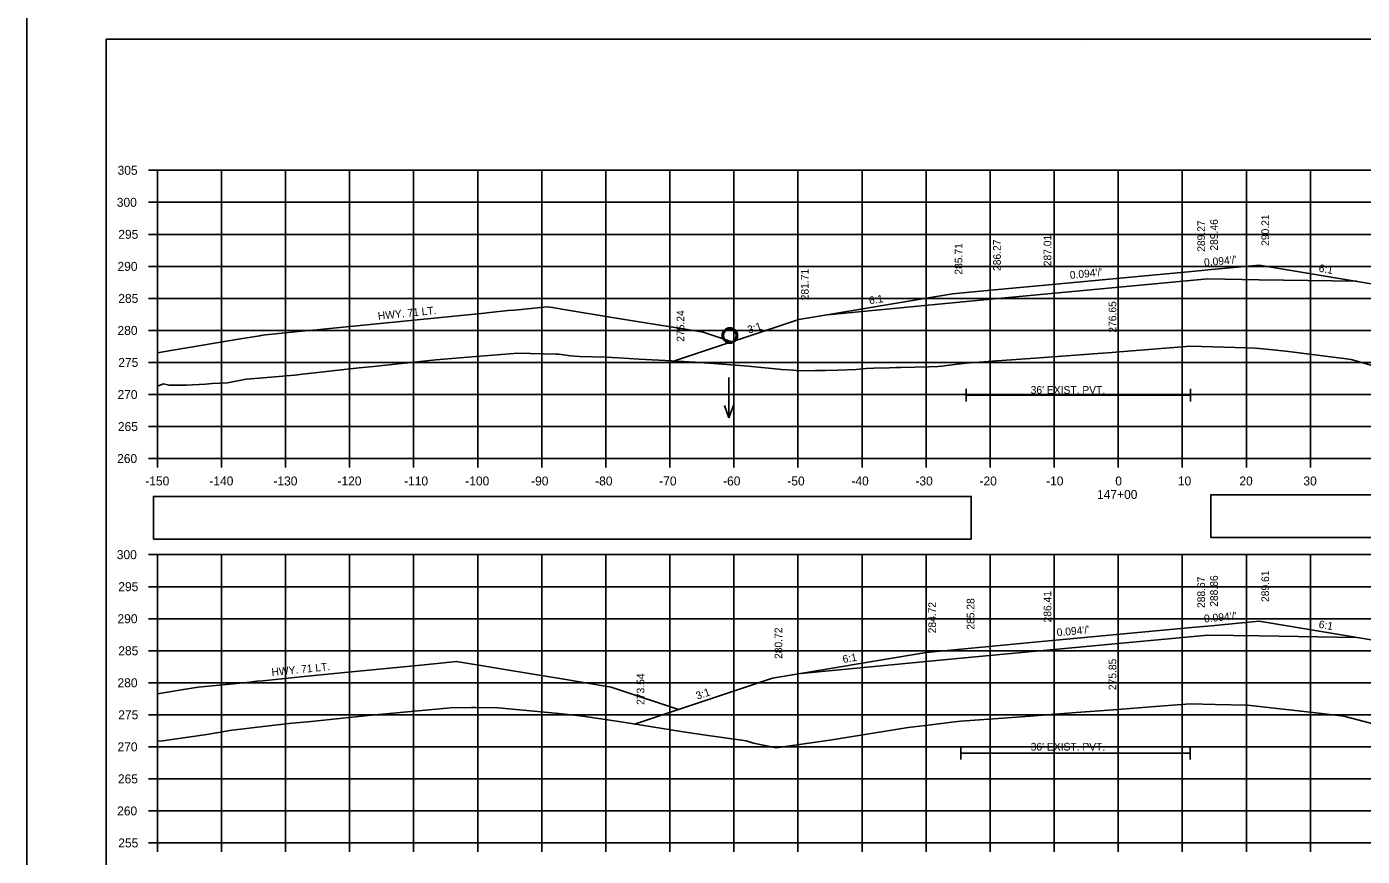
# Model space of a CAD drawing. Extents: x 285 to 4233, y -659 to 3710.
# Drawn here: x 2389.1 to 2597.6, y 3044.8 to 3174.3 of the extents above; entities that cross this region are included whole.
import ezdxf

# ---------------------------------------------------------------- set-up
doc = ezdxf.new("R2010")
doc.units = 0
for name, color, linetype in [('R_Alt Surface', 7, 'Continuous'), ('R_Axis', 7, 'Continuous'), ('R_Axis Annot', 7, 'Continuous'), ('R_Border', 7, 'Continuous'), ('R_Exist Surface', 7, 'Continuous'), ('R_Fin Surface', 7, 'Continuous'), ('R_Grid', 7, 'Continuous'), ('R_No Plot', 7, 'Continuous'), ('R_Water', 7, 'Continuous'), ('R_Water Annot', 7, 'Continuous'), ('R_Xsect Elev', 7, 'Continuous'), ('R_Xsect Slope', 7, 'Continuous')]:
    doc.layers.add(name, color=color, linetype=linetype)

msp = doc.modelspace()

# ---------------------------------------------------------------- linework, layer by layer
at = {"layer": 'R_Alt Surface'}
for points in [[(2514.12, 3129.34), (2533.62, 3131.18), (2539.62, 3131.74), (2539.62, 3131.74), (2573.5, 3134.92), (2581.5, 3134.8), (2596.74, 3134.55)], [(2514.12, 3129.34), (2533.62, 3131.18), (2539.62, 3131.74), (2539.62, 3131.74), (2573.5, 3134.92), (2581.5, 3134.8), (2596.74, 3134.55)], [(2514.12, 3129.34), (2533.62, 3131.18), (2539.62, 3131.74), (2539.62, 3131.74), (2573.5, 3134.92), (2581.5, 3134.8), (2596.74, 3134.55)], [(2535.74, 3117.77), (2535.74, 3115.77)], [(2570.76, 3117.77), (2570.76, 3115.77)], [(2535.74, 3116.77), (2570.76, 3116.77)], [(2510.01, 3073.35), (2529.5, 3075.19), (2535.5, 3075.75), (2535.5, 3075.75), (2573.5, 3079.32), (2581.5, 3079.2), (2596.74, 3078.95)], [(2510.01, 3073.35), (2529.5, 3075.19), (2535.5, 3075.75), (2535.5, 3075.75), (2573.5, 3079.32), (2581.5, 3079.2), (2596.74, 3078.95)], [(2510.01, 3073.35), (2529.5, 3075.19), (2535.5, 3075.75), (2535.5, 3075.75), (2573.5, 3079.32), (2581.5, 3079.2), (2596.74, 3078.95)], [(2534.95, 3061.91), (2534.95, 3059.91)], [(2534.95, 3060.91), (2570.73, 3060.91)], [(2570.73, 3061.91), (2570.73, 3059.91)]]:
    msp.add_lwpolyline(points, dxfattribs=at)
at = {"layer": 'R_Axis'}
for p, q in [((2408.1, 3151.88), (2409.5, 3151.88)), ((2409.5, 3106.88), (2409.5, 3151.88)), ((2408.1, 3146.88), (2409.5, 3146.88)), ((2408.1, 3141.88), (2409.5, 3141.88)), ((2408.1, 3136.88), (2409.5, 3136.88)), ((2408.1, 3131.88), (2409.5, 3131.88)), ((2408.1, 3126.88), (2409.5, 3126.88)), ((2408.1, 3121.88), (2409.5, 3121.88)), ((2408.1, 3116.88), (2409.5, 3116.88)), ((2408.1, 3111.88), (2409.5, 3111.88)), ((2408.1, 3106.88), (2409.5, 3106.88)), ((2409.5, 3106.88), (2709.5, 3106.88)), ((2409.5, 3105.48), (2409.5, 3106.88)), ((2419.5, 3105.48), (2419.5, 3106.88)), ((2429.5, 3105.48), (2429.5, 3106.88)), ((2439.5, 3105.48), (2439.5, 3106.88)), ((2449.5, 3105.48), (2449.5, 3106.88)), ((2459.5, 3105.48), (2459.5, 3106.88)), ((2469.5, 3105.48), (2469.5, 3106.88)), ((2479.5, 3105.48), (2479.5, 3106.88)), ((2489.5, 3105.48), (2489.5, 3106.88)), ((2499.5, 3105.48), (2499.5, 3106.88)), ((2509.5, 3105.48), (2509.5, 3106.88)), ((2519.5, 3105.48), (2519.5, 3106.88)), ((2529.5, 3105.48), (2529.5, 3106.88)), ((2539.5, 3105.48), (2539.5, 3106.88)), ((2549.5, 3105.48), (2549.5, 3106.88)), ((2559.5, 3105.48), (2559.5, 3106.88)), ((2569.5, 3105.48), (2569.5, 3106.88)), ((2579.5, 3105.48), (2579.5, 3106.88)), ((2589.5, 3105.48), (2589.5, 3106.88)), ((2408.1, 3091.88), (2409.5, 3091.88)), ((2409.5, 3046.88), (2409.5, 3091.88)), ((2408.1, 3086.88), (2409.5, 3086.88)), ((2408.1, 3081.88), (2409.5, 3081.88)), ((2408.1, 3076.88), (2409.5, 3076.88)), ((2408.1, 3071.88), (2409.5, 3071.88)), ((2408.1, 3066.88), (2409.5, 3066.88)), ((2408.1, 3061.88), (2409.5, 3061.88)), ((2408.1, 3056.88), (2409.5, 3056.88)), ((2408.1, 3051.88), (2409.5, 3051.88)), ((2408.1, 3046.88), (2409.5, 3046.88)), ((2409.5, 3046.88), (2709.5, 3046.88)), ((2409.5, 3045.48), (2409.5, 3046.88)), ((2419.5, 3045.48), (2419.5, 3046.88)), ((2429.5, 3045.48), (2429.5, 3046.88)), ((2439.5, 3045.48), (2439.5, 3046.88)), ((2449.5, 3045.48), (2449.5, 3046.88)), ((2459.5, 3045.48), (2459.5, 3046.88)), ((2469.5, 3045.48), (2469.5, 3046.88)), ((2479.5, 3045.48), (2479.5, 3046.88)), ((2489.5, 3045.48), (2489.5, 3046.88)), ((2499.5, 3045.48), (2499.5, 3046.88)), ((2509.5, 3045.48), (2509.5, 3046.88)), ((2519.5, 3045.48), (2519.5, 3046.88)), ((2529.5, 3045.48), (2529.5, 3046.88)), ((2539.5, 3045.48), (2539.5, 3046.88)), ((2549.5, 3045.48), (2549.5, 3046.88)), ((2559.5, 3045.48), (2559.5, 3046.88)), ((2569.5, 3045.48), (2569.5, 3046.88)), ((2579.5, 3045.48), (2579.5, 3046.88)), ((2589.5, 3045.48), (2589.5, 3046.88))]:
    msp.add_line(p, q, dxfattribs=at)
at = {"layer": 'R_Axis Annot'}
for points in [[(2408.87, 3094.32), (2536.56, 3094.32), (2536.56, 3100.97), (2408.87, 3100.97)], [(2573.96, 3094.57), (2714.32, 3094.57), (2714.32, 3101.22), (2573.96, 3101.22)]]:
    msp.add_lwpolyline(points, close=True, dxfattribs=at)
at = {"layer": 'R_Border'}
for p, q in [((2401.5, 3172.34), (2717.68, 3172.34)), ((2401.5, 2966.88), (2401.5, 3172.34)), ((2554.02, 3172.08), (2554.02, 3172.08)), ((2554.02, 3172.08), (2554.02, 3172.08))]:
    msp.add_line(p, q, dxfattribs=at)
at = {"layer": 'R_Exist Surface'}
for points in [[(2409.5, 3118.17), (2410.45, 3118.54), (2411.32, 3118.32), (2413.98, 3118.33), (2417.01, 3118.51), (2418.04, 3118.6), (2420.43, 3118.7), (2423.33, 3119.25), (2425.38, 3119.45), (2430.27, 3119.84), (2430.95, 3119.9), (2432.15, 3120.04), (2441.01, 3121.03), (2443.21, 3121.26), (2452.95, 3122.28), (2457.95, 3122.71), (2465.78, 3123.34), (2471.72, 3123.18), (2472.15, 3123.18), (2473.98, 3122.93), (2475.39, 3122.82), (2479.53, 3122.7), (2481.47, 3122.6), (2484.69, 3122.41), (2489.8, 3122.14), (2493.45, 3121.95), (2497.73, 3121.6), (2501.78, 3121.29), (2502.26, 3121.26), (2506.47, 3120.82), (2506.87, 3120.79), (2508.8, 3120.66), (2509.62, 3120.6), (2512.26, 3120.64), (2513.83, 3120.62), (2515.74, 3120.66), (2518.57, 3120.77), (2520.14, 3120.93), (2521.37, 3120.97), (2523.8, 3121.04), (2524.84, 3121.08), (2525.55, 3121.08), (2529.94, 3121.19), (2531.4, 3121.26), (2532.02, 3121.32), (2532.71, 3121.39), (2533.2, 3121.45), (2533.92, 3121.54), (2535.74, 3121.77), (2540.57, 3122.11), (2542.84, 3122.28), (2546.47, 3122.53), (2557.06, 3123.34), (2558.56, 3123.46), (2559.68, 3123.54), (2570.76, 3124.4), (2579.46, 3124.16), (2580.9, 3124.11), (2581.56, 3124.06), (2583.11, 3123.89), (2585.64, 3123.66), (2594.29, 3122.53), (2595.85, 3122.33), (2599.14, 3121.39)], [(2409.5, 3062.76), (2410.33, 3062.84), (2411.41, 3062.99), (2417.19, 3063.81), (2420.22, 3064.34), (2420.77, 3064.44), (2427.79, 3065.24), (2430.52, 3065.55), (2433.5, 3065.86), (2442.41, 3066.77), (2450.23, 3067.48), (2455.28, 3067.95), (2458.53, 3068.02), (2458.89, 3068.02), (2459.22, 3068.02), (2462.69, 3067.98), (2472.17, 3067.08), (2475.9, 3066.69), (2482.19, 3065.71), (2491.25, 3064.26), (2494.74, 3063.77), (2501.42, 3062.8), (2502.54, 3062.45), (2506.08, 3061.7), (2514.46, 3062.91), (2526.7, 3064.88), (2530.23, 3065.34), (2532.32, 3065.58), (2533.93, 3065.78), (2534.95, 3065.91), (2542.93, 3066.47), (2546.42, 3066.74), (2552.95, 3067.24), (2558.77, 3067.68), (2563.98, 3068.07), (2570.73, 3068.59), (2574.65, 3068.51), (2579.68, 3068.4), (2590.35, 3067.2), (2594.7, 3066.66), (2600.08, 3065.26)]]:
    msp.add_lwpolyline(points, dxfattribs=at)
at = {"layer": 'R_Fin Surface'}
for points in [[(2490.21, 3122.12), (2509.62, 3128.59), (2533.62, 3132.59), (2539.62, 3133.16), (2547.5, 3133.9), (2571.5, 3136.15), (2573.5, 3136.34), (2581.5, 3137.09), (2601.5, 3133.76), (2646.36, 3118.81)], [(2409.5, 3123.4), (2411.58, 3123.75), (2422.79, 3125.6), (2425.5, 3126.05), (2425.62, 3126.07), (2426.38, 3126.2), (2433.1, 3126.87), (2434.43, 3127), (2434.83, 3127.04), (2436.44, 3127.2), (2448.51, 3128.4), (2460.58, 3129.6), (2461.37, 3129.68), (2464.28, 3129.97), (2465.24, 3130.06), (2470.37, 3130.57), (2471.2, 3130.44), (2472.93, 3130.16), (2480.47, 3128.92), (2486.01, 3128.01), (2491.24, 3127.16), (2494.7, 3126.59), (2497.83, 3125.56), (2499.19, 3125.12)], [(2483.97, 3065.43), (2505.5, 3072.6), (2529.5, 3076.6), (2535.5, 3077.17), (2547.5, 3078.3), (2571.5, 3080.55), (2573.5, 3080.74), (2581.5, 3081.49), (2601.5, 3078.16), (2641.71, 3064.76)], [(2409.5, 3070.15), (2413.58, 3070.82), (2415.87, 3071.2), (2421.34, 3071.74), (2423.93, 3072), (2425, 3072.11), (2425.95, 3072.2), (2431.91, 3072.79), (2438.17, 3073.41), (2450.12, 3074.6), (2453.16, 3074.9), (2456.17, 3075.2), (2468.76, 3073.12), (2472.65, 3072.47), (2480.33, 3071.2), (2481.25, 3070.9), (2490.85, 3067.72)]]:
    msp.add_lwpolyline(points, dxfattribs=at)
at = {"layer": 'R_Grid'}
for p, q in [((2409.5, 3151.88), (2709.5, 3151.88)), ((2409.5, 3106.88), (2409.5, 3151.88)), ((2419.5, 3106.88), (2419.5, 3151.88)), ((2429.5, 3106.88), (2429.5, 3151.88)), ((2439.5, 3106.88), (2439.5, 3151.88)), ((2449.5, 3106.88), (2449.5, 3151.88)), ((2459.5, 3106.88), (2459.5, 3151.88)), ((2469.5, 3106.88), (2469.5, 3151.88)), ((2479.5, 3106.88), (2479.5, 3151.88)), ((2489.5, 3106.88), (2489.5, 3151.88)), ((2499.5, 3106.88), (2499.5, 3151.88)), ((2509.5, 3106.88), (2509.5, 3151.88)), ((2519.5, 3106.88), (2519.5, 3151.88)), ((2529.5, 3106.88), (2529.5, 3151.88)), ((2539.5, 3106.88), (2539.5, 3151.88)), ((2549.5, 3106.88), (2549.5, 3151.88)), ((2559.5, 3106.88), (2559.5, 3151.88)), ((2569.5, 3106.88), (2569.5, 3151.88)), ((2579.5, 3106.88), (2579.5, 3151.88)), ((2589.5, 3106.88), (2589.5, 3151.88)), ((2409.5, 3146.88), (2709.5, 3146.88)), ((2409.5, 3141.88), (2709.5, 3141.88)), ((2409.5, 3136.88), (2709.5, 3136.88)), ((2409.5, 3131.88), (2709.5, 3131.88)), ((2409.5, 3126.88), (2709.5, 3126.88)), ((2409.5, 3121.88), (2709.5, 3121.88)), ((2409.5, 3116.88), (2709.5, 3116.88)), ((2409.5, 3111.88), (2709.5, 3111.88)), ((2409.5, 3106.88), (2709.5, 3106.88)), ((2409.5, 3091.88), (2709.5, 3091.88)), ((2409.5, 3046.88), (2409.5, 3091.88)), ((2419.5, 3046.88), (2419.5, 3091.88)), ((2429.5, 3046.88), (2429.5, 3091.88)), ((2439.5, 3046.88), (2439.5, 3091.88)), ((2449.5, 3046.88), (2449.5, 3091.88)), ((2459.5, 3046.88), (2459.5, 3091.88)), ((2469.5, 3046.88), (2469.5, 3091.88)), ((2479.5, 3046.88), (2479.5, 3091.88)), ((2489.5, 3046.88), (2489.5, 3091.88)), ((2499.5, 3046.88), (2499.5, 3091.88)), ((2509.5, 3046.88), (2509.5, 3091.88)), ((2519.5, 3046.88), (2519.5, 3091.88)), ((2529.5, 3046.88), (2529.5, 3091.88)), ((2539.5, 3046.88), (2539.5, 3091.88)), ((2549.5, 3046.88), (2549.5, 3091.88)), ((2559.5, 3046.88), (2559.5, 3091.88)), ((2569.5, 3046.88), (2569.5, 3091.88)), ((2579.5, 3046.88), (2579.5, 3091.88)), ((2589.5, 3046.88), (2589.5, 3091.88)), ((2409.5, 3086.88), (2709.5, 3086.88)), ((2409.5, 3081.88), (2709.5, 3081.88)), ((2409.5, 3076.88), (2709.5, 3076.88)), ((2409.5, 3071.88), (2709.5, 3071.88)), ((2409.5, 3066.88), (2709.5, 3066.88)), ((2409.5, 3061.88), (2709.5, 3061.88)), ((2409.5, 3056.88), (2709.5, 3056.88)), ((2409.5, 3051.88), (2709.5, 3051.88)), ((2409.5, 3046.88), (2709.5, 3046.88))]:
    msp.add_line(p, q, dxfattribs=at)
at = {"layer": 'R_No Plot'}
for points in [[(2389.09, 3176.24), (2722.43, 3176.24), (2722.43, 2962.9), (2389.09, 2962.9)], [(2635.42, 3172.34), (2655.04, 3172.34), (2655.04, 3162.46), (2671.15, 3162.46), (2694.35, 3162.46), (2694.47, 3134.31), (2717.68, 3134.31), (2717.68, 2966.88), (2401.5, 2966.88), (2401.5, 3172.34)]]:
    msp.add_lwpolyline(points, close=True, dxfattribs=at)
at = {"layer": 'R_Water'}
for radius in [1.21, 1]:
    msp.add_circle((2498.87, 3126.09), radius, dxfattribs=at)
at = {"layer": 'R_Water Annot'}
for p, q in [((2498.72, 3119.52), (2498.72, 3113.24)), ((2498.72, 3113.24), (2498.02, 3115.16)), ((2498.72, 3113.24), (2499.42, 3115.16))]:
    msp.add_line(p, q, dxfattribs=at)
at = {"layer": 'R_Xsect Elev'}
for p, q in [((2559.5, 3123.53), (2559.5, 3133.53)), ((2559.5, 3067.73), (2559.5, 3077.73))]:
    msp.add_line(p, q, dxfattribs=at)

# ---------------------------------------------------------------- texts
at = {"layer": 'R_Axis Annot'}
for s, p in [('305', (2403.28, 3151.18)), ('300', (2403.16, 3146.18)), ('295', (2403.39, 3141.18)), ('290', (2403.27, 3136.18)), ('285', (2403.39, 3131.18)), ('280', (2403.27, 3126.18)), ('275', (2403.39, 3121.18)), ('270', (2403.27, 3116.18)), ('265', (2403.33, 3111.18)), ('260', (2403.21, 3106.18)), ('-150', (2407.61, 3102.68)), ('-140', (2417.61, 3102.68)), ('-130', (2427.61, 3102.68)), ('-120', (2437.61, 3102.68)), ('-110', (2448.01, 3102.68)), ('-100', (2457.56, 3102.68)), ('-90', (2467.84, 3102.68)), ('-80', (2477.84, 3102.68)), ('-70', (2487.84, 3102.68)), ('-60', (2497.81, 3102.68)), ('-50', (2507.84, 3102.68)), ('-40', (2517.84, 3102.68)), ('-30', (2527.84, 3102.68)), ('-20', (2537.84, 3102.68)), ('-10', (2548.24, 3102.68)), ('0', (2559.04, 3102.68)), ('10', (2568.81, 3102.68)), ('20', (2578.41, 3102.68)), ('30', (2588.41, 3102.68)), ('147+00', (2556.19, 3100.58)), ('300', (2403.16, 3091.18)), ('295', (2403.39, 3086.18)), ('290', (2403.27, 3081.18)), ('285', (2403.39, 3076.18)), ('280', (2403.27, 3071.18)), ('275', (2403.39, 3066.18)), ('270', (2403.27, 3061.18)), ('265', (2403.33, 3056.18)), ('260', (2403.21, 3051.18)), ('255', (2403.39, 3046.18))]:
    msp.add_text(s, height=1.4, dxfattribs=at).set_placement(p)
at = {"layer": 'R_Water'}
for rotation, p in [(5.6788, (2443.97, 3128.55)), (5.6682, (2427.37, 3072.94))]:
    msp.add_text('HWY. 71 LT.', height=1.2, rotation=rotation, dxfattribs=at).set_placement(p)
for p in [(2545.83, 3116.99), (2545.83, 3061.3)]:
    msp.add_text("36' EXIST. PVT.", height=1.2, dxfattribs=at).set_placement(p)
at = {"layer": 'R_Xsect Elev'}
for s, p in [('290.21', (2583.05, 3140.09)), ('289.27', (2573.05, 3139.15)), ('289.46', (2575.05, 3139.34)), ('285.71', (2535.17, 3135.59)), ('286.27', (2541.17, 3136.16)), ('287.01', (2549.05, 3136.9)), ('281.71', (2511.17, 3131.59)), ('275.24', (2491.76, 3125.12)), ('276.65', (2559.2, 3126.53)), ('288.67', (2573.05, 3083.55)), ('288.86', (2575.05, 3083.74)), ('289.61', (2583.05, 3084.49)), ('286.41', (2549.05, 3081.3)), ('284.72', (2531.05, 3079.6)), ('285.28', (2537.05, 3080.17)), ('280.72', (2507.05, 3075.6)), ('275.85', (2559.2, 3070.73)), ('273.54', (2485.52, 3068.43))]:
    msp.add_text(s, height=1.2, rotation=90, dxfattribs=at).set_placement(p)
at = {"layer": 'R_Xsect Slope'}
for s, rotation, p in [("0.094'/'", 5.37, (2572.95, 3136.89)), ("0.094'/'", 5.37, (2552, 3134.92)), ('6:1', 350.5377, (2590.73, 3136.06)), ('6:1', 9.4623, (2520.69, 3130.94)), ('3:1', 18.4349, (2501.84, 3126.36)), ("0.094'/'", 5.37, (2572.95, 3081.29)), ("0.094'/'", 5.37, (2549.95, 3079.13)), ('6:1', 350.5377, (2590.73, 3080.46)), ('6:1', 9.4623, (2516.57, 3074.96)), ('3:1', 18.4349, (2493.79, 3069.23))]:
    msp.add_text(s, height=1.2, rotation=rotation, dxfattribs=at).set_placement(p)

doc.saveas('drawing.dxf')
